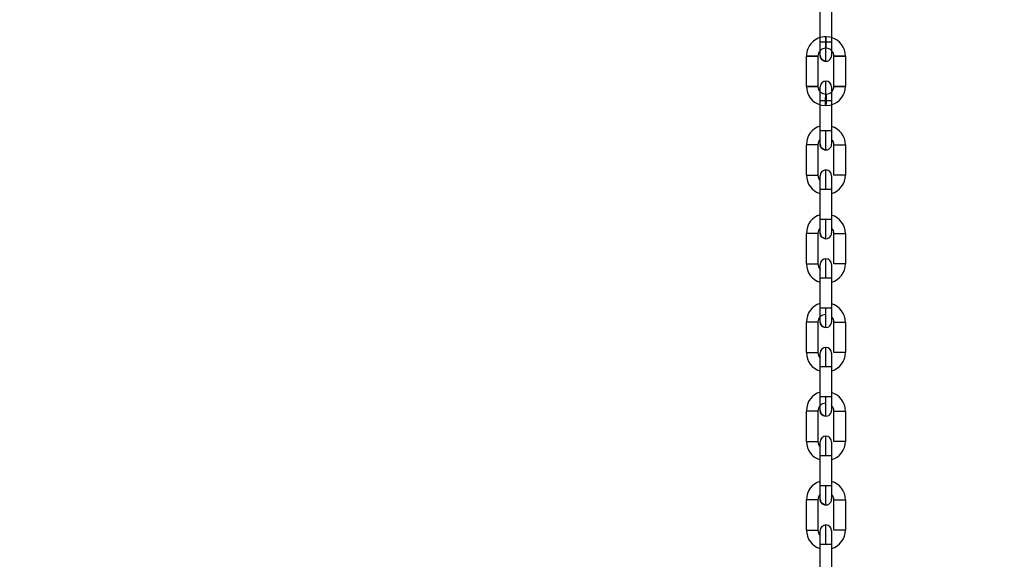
# Model space of a CAD drawing. Header units: inches. Extents: x 170 to 288, y 234 to 248.
# Tile 321 of 480: x 235.009 to 235.46, y 243.509 to 243.756. Entities that reach past the tile are written whole.
import ezdxf

# ---------------------------------------------------------------- set-up
doc = ezdxf.new("R2010")
doc.units = ezdxf.units.IN
doc.header["$LTSCALE"] = 0.25
doc.header["$MEASUREMENT"] = 0
doc.layers.add('ANNOTATIONS', color=1, linetype='Continuous')
doc.layers.add('STANDARD Z GUIDE MOTOR LH', color=7, linetype='Continuous')
doc.styles.add('ARIAL', font='arial.ttf', dxfattribs={"height": 0.09375})
doc.dimstyles.new('STANDARD$0', dxfattribs={"dimtxt": 0.09375, "dimasz": 0.09375, "dimexe": 0.03125, "dimexo": 0.046875, "dimgap": 0.09, "dimtad": 0, "dimtih": 1, "dimtoh": 1, "dimdec": 4, "dimzin": 0, "dimdsep": 46, "dimtxsty": 'ARIAL', "dimcen": 0.09, "dimadec": 0, "dimazin": 0, "dimtfac": 1, "dimtdec": 4, "dimtofl": 0, "dimtmove": 0, "dimatfit": 1, "dimfxl": 1, "dimtolj": 1, "dimtzin": 0, "dimarcsym": 0})

# ---------------------------------------------------------------- blocks, each defined once
blk = doc.blocks.new('*D42')
at = {"layer": 'ANNOTATIONS', "color": 0, "lineweight": -2, "transparency": 16777216}
for p, q in [((234.7269041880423, 244.1437778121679), (236.4418407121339, 244.1437778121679)), ((236.4105907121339, 244.0500278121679), (236.4105907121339, 242.2801168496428)), ((236.4105907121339, 240.2331944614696), (236.4105907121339, 242.0031054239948)), ((235.1331541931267, 240.1394444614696), (236.4418407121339, 240.1394444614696))]:
    blk.add_line(p, q, dxfattribs=at)
at = {"layer": 'ANNOTATIONS', "color": 0, "transparency": 16777216}
for points in [[(236.3949657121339, 244.0500278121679), (236.4262157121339, 244.0500278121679), (236.4105907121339, 244.1437778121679)], [(236.3949657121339, 240.2331944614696), (236.4262157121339, 240.2331944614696), (236.4105907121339, 240.1394444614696)]]:
    blk.add_solid(points, dxfattribs=at)
at = {"layer": 'defpoints', "color": 0, "transparency": 16777216}
for p in [(234.6800291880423, 244.1437778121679), (236.4105907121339, 244.1437778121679), (235.0862791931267, 240.1394444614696)]:
    blk.add_point(p, dxfattribs=at)
at = {"layer": 'ANNOTATIONS', "color": 0, "transparency": 16777216, "insert": (236.4105907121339, 242.1416111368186), "char_height": 0.09375, "attachment_point": 5, "style": 'ARIAL'}
blk.add_mtext('\\A1;OPENING HEIGHT', dxfattribs=at)

msp = doc.modelspace()

# ---------------------------------------------------------------- linework, layer by layer
at = {"layer": 'STANDARD Z GUIDE MOTOR LH'}
for p, q in [((235.3758181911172, 243.7458549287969), (235.3758184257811, 243.7597656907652)), ((235.3810677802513, 243.7597655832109), (235.3810675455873, 243.7458548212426)), ((235.3783116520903, 243.7482274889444), (235.3785740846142, 243.7482274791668)), ((235.3785740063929, 243.7429781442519), (235.378311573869, 243.7429781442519)), ((235.3695185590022, 243.7255242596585), (235.3695187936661, 243.7394350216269)), ((235.3747681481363, 243.7394349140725), (235.3747679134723, 243.7255241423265)), ((235.3821169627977, 243.7255240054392), (235.382117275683, 243.7394347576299)), ((235.3873665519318, 243.7394346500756), (235.3873663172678, 243.7255238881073)), ((235.3758173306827, 243.7051935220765), (235.375817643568, 243.7191042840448)), ((235.3783111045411, 243.7219807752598), (235.3785736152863, 243.7219807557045)), ((235.3810669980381, 243.7191041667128), (235.3810666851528, 243.7051934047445)), ((235.3785734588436, 243.7167314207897), (235.3783110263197, 243.7167314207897)), ((235.3695176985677, 243.6848628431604), (235.369518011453, 243.6987736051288)), ((235.3747673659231, 243.6987735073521), (235.3747670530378, 243.6848627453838)), ((235.3821161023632, 243.6848625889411), (235.3821164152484, 243.6987733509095)), ((235.3873657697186, 243.6987732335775), (235.3873654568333, 243.6848624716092)), ((235.3758164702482, 243.6645321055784), (235.3758167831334, 243.6784428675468)), ((235.3810661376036, 243.6784427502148), (235.3810658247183, 243.6645320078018)), ((235.3695168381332, 243.6442014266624), (235.3695171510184, 243.6581121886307)), ((235.3747665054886, 243.658112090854), (235.3747661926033, 243.6442013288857)), ((235.38211532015, 243.6442011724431), (235.382115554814, 243.6581119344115)), ((235.3873649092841, 243.6581118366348), (235.3873646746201, 243.6442010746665)), ((235.375815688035, 243.6238706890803), (235.3758159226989, 243.6377814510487)), ((235.3810652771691, 243.637781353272), (235.3810650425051, 243.6238705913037)), ((235.36951605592, 243.6035400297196), (235.369516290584, 243.617450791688)), ((235.3747656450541, 243.617450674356), (235.3747654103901, 243.6035399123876)), ((235.3821144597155, 243.603539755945), (235.3821147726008, 243.6174505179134)), ((235.3873641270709, 243.6174504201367), (235.3873638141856, 243.6035396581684)), ((235.3758148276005, 243.5832092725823), (235.3758151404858, 243.5971200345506)), ((235.3810644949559, 243.597119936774), (235.3810641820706, 243.5832091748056)), ((235.3695151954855, 243.5628786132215), (235.3695155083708, 243.5767893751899)), ((235.3747648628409, 243.5767892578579), (235.3747645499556, 243.5628784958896)), ((235.3821136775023, 243.562878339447), (235.3821139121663, 243.5767891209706)), ((235.3873632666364, 243.5767890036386), (235.3873629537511, 243.5628782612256)), ((235.3758140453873, 243.5425478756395), (235.3758142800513, 243.5564586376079)), ((235.3810636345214, 243.5564585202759), (235.3810633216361, 243.5425477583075)), ((235.3784386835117, 243.5425478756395), (235.3758140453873, 243.5425478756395)), ((235.3695144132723, 243.5222172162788), (235.3695146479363, 243.5361279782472)), ((235.3747640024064, 243.5361278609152), (235.3747636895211, 243.5222170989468)), ((235.3821128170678, 243.5222169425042), (235.3821131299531, 243.5361277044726)), ((235.3873624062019, 243.5361275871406), (235.3873621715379, 243.5222168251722)), ((235.3758135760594, 243.5196995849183), (235.3758135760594, 243.521965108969)), ((235.3758131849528, 243.5018864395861), (235.3758134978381, 243.5157972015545)), ((235.3810627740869, 243.5157971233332), (235.3810625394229, 243.5018863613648))]:
    msp.add_line(p, q, dxfattribs=at)
at = {"layer": 'STANDARD Z GUIDE MOTOR LH', "flags": 128}
for points in [[(235.3758180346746, 243.7396868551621), (235.3758180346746, 243.740726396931), (235.3758181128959, 243.7414934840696), (235.3758181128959, 243.7446516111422), (235.3758181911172, 243.7458549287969)], [(235.3784428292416, 243.7458549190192), (235.3774383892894, 243.7458549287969), (235.3765869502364, 243.7458549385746), (235.3760179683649, 243.7458549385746), (235.3758181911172, 243.7458549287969)], [(235.3783116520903, 243.7482274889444), (235.3783116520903, 243.7466072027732), (235.378311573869, 243.7456027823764), (235.378311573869, 243.7429781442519)], [(235.378442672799, 243.7370621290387), (235.378442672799, 243.7396375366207), (235.3784427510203, 243.7409699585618), (235.3784427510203, 243.7424901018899), (235.3784428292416, 243.7441395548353), (235.3784428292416, 243.7458549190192)], [(235.3810675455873, 243.7458548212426), (235.3808676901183, 243.7458548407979), (235.3802987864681, 243.7458548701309), (235.3794472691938, 243.7458548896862), (235.3784428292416, 243.7458549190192)], [(235.3785740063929, 243.7429781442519), (235.3785740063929, 243.7445984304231), (235.3785740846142, 243.74560285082), (235.3785740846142, 243.7482274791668)], [(235.3810675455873, 243.7478664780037), (235.3802894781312, 243.7480585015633), (235.3785740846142, 243.7482274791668)], [(235.3810675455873, 243.7458548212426), (235.381067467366, 243.7446515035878), (235.381067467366, 243.7424280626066), (235.3810673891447, 243.7414933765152), (235.3810673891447, 243.7396867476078)], [(235.3747681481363, 243.7394349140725), (235.3745683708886, 243.7394349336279), (235.373999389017, 243.7394349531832), (235.3731478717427, 243.7394349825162), (235.3721435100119, 243.7394350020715), (235.3711390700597, 243.7394350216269), (235.3702875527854, 243.7394350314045), (235.3697186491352, 243.7394350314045), (235.3695187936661, 243.7394350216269)], [(235.3695187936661, 243.7394350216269), (235.3697186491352, 243.7394350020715), (235.3702875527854, 243.7394349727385), (235.3711390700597, 243.7394349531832), (235.3721435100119, 243.7394349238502), (235.3731478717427, 243.7394349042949), (235.373999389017, 243.7394348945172), (235.3745683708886, 243.7394349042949), (235.3747681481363, 243.7394349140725)], [(235.378442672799, 243.7370621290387), (235.3774382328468, 243.7372619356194), (235.3765867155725, 243.737830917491), (235.3760178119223, 243.7386824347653), (235.3758180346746, 243.7396868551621)], [(235.382117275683, 243.7394347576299), (235.3823170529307, 243.7394347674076), (235.3828859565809, 243.7394347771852), (235.3837374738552, 243.7394347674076), (235.3847419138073, 243.7394347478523), (235.3857463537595, 243.7394347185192), (235.3865978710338, 243.7394346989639), (235.3871667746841, 243.739434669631), (235.3873665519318, 243.7394346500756)], [(235.3873665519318, 243.7394346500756), (235.3871667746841, 243.7394346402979), (235.3865978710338, 243.7394346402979), (235.3857463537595, 243.7394346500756), (235.3837374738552, 243.7394346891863), (235.3828859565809, 243.7394347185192), (235.3823170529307, 243.7394347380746), (235.382117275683, 243.7394347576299)], [(235.3784422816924, 243.7191042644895), (235.3784423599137, 243.7208196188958), (235.3784423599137, 243.7239891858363), (235.378442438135, 243.7253215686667), (235.378442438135, 243.727896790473)], [(235.3695185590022, 243.7255242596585), (235.3711387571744, 243.7255242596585), (235.3731476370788, 243.7255242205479), (235.3739991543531, 243.7255242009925), (235.3745680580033, 243.7255241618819), (235.3747679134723, 243.7255241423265)], [(235.3747679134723, 243.7255241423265), (235.3731476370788, 243.7255241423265), (235.3711387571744, 243.7255241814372), (235.3702873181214, 243.7255242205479), (235.3697183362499, 243.7255242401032), (235.3695185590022, 243.7255242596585)], [(235.375817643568, 243.7191042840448), (235.375817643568, 243.721464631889), (235.3758177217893, 243.7225309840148), (235.3758177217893, 243.725272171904)], [(235.3810670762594, 243.725272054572), (235.3810670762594, 243.7234654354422), (235.3810669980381, 243.7225307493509)], [(235.3810670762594, 243.7234655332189), (235.3810669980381, 243.7225308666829), (235.3810669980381, 243.7191041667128)], [(235.3873663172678, 243.7255238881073), (235.3871665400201, 243.7255239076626), (235.3865975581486, 243.7255239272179), (235.3857460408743, 243.7255239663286), (235.3847416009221, 243.7255239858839), (235.3837372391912, 243.7255240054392), (235.3821169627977, 243.7255240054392)], [(235.3821169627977, 243.7255240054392), (235.3823167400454, 243.7255239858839), (235.3828857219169, 243.7255239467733), (235.3837372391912, 243.7255239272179), (235.3847416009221, 243.7255239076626), (235.3857460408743, 243.7255238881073), (235.3873663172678, 243.7255238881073)], [(235.375817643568, 243.7191042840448), (235.3774378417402, 243.7191042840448), (235.3794467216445, 243.7191042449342)], [(235.3783110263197, 243.7167314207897), (235.3783110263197, 243.7193561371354), (235.3783111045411, 243.7203605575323)], [(235.3783111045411, 243.7219807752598), (235.3783111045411, 243.720360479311)], [(235.3785736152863, 243.7217809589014), (235.378573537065, 243.7212119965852), (235.378573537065, 243.7183516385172), (235.3785734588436, 243.7175001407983)], [(235.3785736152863, 243.7217809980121), (235.3785736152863, 243.7219807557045)], [(235.3794467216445, 243.7191042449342), (235.3802982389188, 243.7191042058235), (235.3808671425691, 243.7191041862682), (235.3810669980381, 243.7191041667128)], [(235.3758175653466, 243.7170924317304), (235.3765956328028, 243.7169004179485), (235.3783110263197, 243.7167314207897)], [(235.3785734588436, 243.7167314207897), (235.3785734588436, 243.7175001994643), (235.378573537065, 243.7183517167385)], [(235.3785734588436, 243.7167314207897), (235.3802888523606, 243.7169003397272), (235.3810669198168, 243.7170923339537)], [(235.37581717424, 243.699025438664), (235.37581717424, 243.6991439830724), (235.3758172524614, 243.6994949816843), (235.3758172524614, 243.7028331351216), (235.3758173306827, 243.7039902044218), (235.3758173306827, 243.7051935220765)], [(235.3784419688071, 243.7051935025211), (235.3774376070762, 243.7051935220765), (235.3758173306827, 243.7051935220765)], [(235.3784418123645, 243.6964007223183), (235.3784418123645, 243.6970700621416), (235.3784418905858, 243.6978826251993), (235.3784418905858, 243.7003085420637), (235.3784419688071, 243.7018286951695), (235.3784419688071, 243.7051935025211)], [(235.3810666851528, 243.7051934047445), (235.3808669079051, 243.7051934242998), (235.3802979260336, 243.7051934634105), (235.3794464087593, 243.7051934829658), (235.3784419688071, 243.7051935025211)], [(235.3810666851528, 243.7051934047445), (235.3810666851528, 243.7039900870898), (235.3810666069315, 243.7028330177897), (235.3810666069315, 243.7000648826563), (235.3810665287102, 243.6994948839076), (235.3810665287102, 243.6990253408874)], [(235.3747673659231, 243.6987735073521), (235.3745675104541, 243.6987735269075), (235.3739986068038, 243.6987735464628), (235.3731470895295, 243.6987735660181), (235.3711382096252, 243.6987736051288), (235.3702867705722, 243.6987736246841), (235.3697177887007, 243.6987736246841), (235.369518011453, 243.6987736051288)], [(235.3784418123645, 243.6964007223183), (235.3774374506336, 243.6966005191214), (235.3765859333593, 243.6971695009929), (235.3760169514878, 243.6980210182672), (235.37581717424, 243.699025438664)], [(235.3821164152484, 243.6987733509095), (235.3823161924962, 243.6987733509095), (235.3828851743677, 243.6987733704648), (235.383736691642, 243.6987733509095), (235.3847410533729, 243.6987733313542), (235.385745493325, 243.6987733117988), (235.3865970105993, 243.6987732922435), (235.3871659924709, 243.6987732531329), (235.3873657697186, 243.6987732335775)], [(235.3784414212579, 243.6784428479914), (235.3784414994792, 243.6801582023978), (235.3784414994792, 243.6818076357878), (235.3784415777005, 243.6833277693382), (235.3784415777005, 243.6857536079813), (235.3784416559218, 243.686566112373), (235.3784416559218, 243.687235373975)], [(235.3695176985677, 243.6848628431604), (235.3697174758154, 243.6848628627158), (235.3702864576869, 243.6848628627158), (235.3711379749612, 243.6848628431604), (235.3721424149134, 243.6848628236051), (235.3731467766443, 243.6848628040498), (235.3739982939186, 243.6848627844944), (235.3745672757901, 243.6848627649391), (235.3747670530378, 243.6848627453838)], [(235.3758167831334, 243.6784428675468), (235.3758167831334, 243.6796461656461), (235.3758168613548, 243.6808032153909), (235.3758168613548, 243.683571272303), (235.3758169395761, 243.6841412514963)], [(235.3758168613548, 243.683571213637), (235.3758169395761, 243.6841412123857), (235.3758169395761, 243.6846107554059)], [(235.3810662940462, 243.6846106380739), (235.3810662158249, 243.6844921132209), (235.3810662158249, 243.6808029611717), (235.3810661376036, 243.6796458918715), (235.3810661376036, 243.6784425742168)], [(235.3873654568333, 243.6848624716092), (235.3871656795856, 243.6848624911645), (235.3865966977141, 243.6848625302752), (235.3857452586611, 243.6848625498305), (235.3837363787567, 243.6848625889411), (235.3828848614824, 243.6848626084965), (235.3823159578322, 243.6848626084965), (235.3821161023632, 243.6848625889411)], [(235.3758167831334, 243.6784428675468), (235.3760165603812, 243.6784428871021), (235.3765855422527, 243.6784428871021), (235.377437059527, 243.6784428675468), (235.3784414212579, 243.6784428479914)], [(235.3784414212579, 243.6784428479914), (235.37944586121, 243.6784428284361), (235.3802973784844, 243.6784428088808), (235.3808663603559, 243.6784427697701), (235.3810661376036, 243.6784427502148)], [(235.3758163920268, 243.6583640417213), (235.3758163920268, 243.6601706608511), (235.3758164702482, 243.6611053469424), (235.3758164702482, 243.6645321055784)], [(235.3794456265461, 243.6645320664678), (235.3774367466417, 243.6645321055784), (235.3765852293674, 243.6645321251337), (235.3760163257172, 243.6645321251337), (235.3758164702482, 243.6645321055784)], [(235.3784410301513, 243.6557393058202), (235.3784410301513, 243.6583147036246), (235.3784411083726, 243.6596471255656), (235.3784411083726, 243.6628167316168), (235.3784411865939, 243.6645320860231)], [(235.3810658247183, 243.6645320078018), (235.3808660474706, 243.6645320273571), (235.3802970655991, 243.6645320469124), (235.3794456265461, 243.6645320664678)], [(235.3810658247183, 243.6645320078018), (235.3810658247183, 243.6621716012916), (235.381065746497, 243.6611052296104), (235.381065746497, 243.6583639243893)], [(235.3747665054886, 243.658112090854), (235.3745667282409, 243.6581121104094), (235.3739977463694, 243.6581121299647), (235.373146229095, 243.65811214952), (235.3721418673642, 243.6581121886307), (235.371137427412, 243.6581121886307), (235.3702859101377, 243.658112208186), (235.3697169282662, 243.658112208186), (235.3695171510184, 243.6581121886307)], [(235.3784410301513, 243.6557393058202), (235.3774365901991, 243.6559391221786), (235.3765850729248, 243.6565080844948), (235.3760161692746, 243.6573596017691), (235.3758163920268, 243.658364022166)], [(235.382115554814, 243.6581119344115), (235.382315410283, 243.6581119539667), (235.3828843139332, 243.6581119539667), (235.3837358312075, 243.6581119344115), (235.3847402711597, 243.6581119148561), (235.3857447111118, 243.6581118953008), (235.3865961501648, 243.6581118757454), (235.3871651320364, 243.6581118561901), (235.3873649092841, 243.6581118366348)], [(235.3784406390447, 243.6377814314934), (235.3784406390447, 243.639496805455), (235.378440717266, 243.6411462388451), (235.378440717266, 243.6439987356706), (235.3784407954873, 243.6450922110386), (235.3784407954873, 243.6465739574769)], [(235.3695168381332, 243.6442014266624), (235.3697166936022, 243.6442014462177), (235.3711371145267, 243.6442014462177), (235.3721415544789, 243.6442014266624), (235.3731459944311, 243.6442013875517), (235.3739974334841, 243.6442013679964), (235.3745664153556, 243.6442013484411), (235.3747661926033, 243.6442013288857)], [(235.3758159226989, 243.6377814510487), (235.3758160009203, 243.6389847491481), (235.3758160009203, 243.6412081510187), (235.3758160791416, 243.6421428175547)], [(235.3758160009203, 243.6416838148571), (235.3758160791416, 243.6421427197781), (235.3758160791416, 243.6439493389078)], [(235.3810654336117, 243.6439492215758), (235.3810654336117, 243.642909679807), (235.3810653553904, 243.6421426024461), (235.3810653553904, 243.6389844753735), (235.3810652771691, 243.6377811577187)], [(235.3810654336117, 243.6429097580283), (235.3810653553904, 243.6421427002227)], [(235.3873646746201, 243.6442010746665), (235.3871648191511, 243.6442010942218), (235.3865959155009, 243.6442011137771), (235.3857443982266, 243.6442011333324), (235.3837355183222, 243.6442011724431), (235.3828840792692, 243.6442011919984), (235.3823150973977, 243.6442011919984), (235.38211532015, 243.6442011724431)], [(235.3758159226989, 243.6377814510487), (235.376015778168, 243.637781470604), (235.3765846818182, 243.637781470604), (235.3774361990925, 243.6377814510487), (235.3794450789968, 243.637781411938)], [(235.3794450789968, 243.637781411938), (235.3802965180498, 243.6377813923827), (235.3808654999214, 243.6377813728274), (235.3810652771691, 243.637781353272)], [(235.3810653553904, 243.6389846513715), (235.3810652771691, 243.637781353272)], [(235.3758155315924, 243.6177026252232), (235.3758155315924, 243.6187421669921), (235.3758156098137, 243.619509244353), (235.3758156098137, 243.6226673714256), (235.375815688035, 243.6238706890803)], [(235.3784403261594, 243.6238706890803), (235.3774359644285, 243.6238706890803), (235.3765844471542, 243.6238707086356), (235.3760154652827, 243.6238707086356), (235.375815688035, 243.6238706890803)], [(235.3784401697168, 243.6150778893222), (235.3784401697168, 243.6165597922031), (235.3784402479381, 243.6176533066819), (235.3784402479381, 243.6205058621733), (235.3784403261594, 243.6221553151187), (235.3784403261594, 243.6238706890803)], [(235.3810650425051, 243.6238705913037), (235.3808651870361, 243.623870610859), (235.3802962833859, 243.6238706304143), (235.3794447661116, 243.6238706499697), (235.3784403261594, 243.6238706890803)], [(235.3810650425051, 243.6238705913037), (235.3810649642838, 243.622667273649), (235.3810649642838, 243.6195091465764), (235.3810648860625, 243.6187420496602), (235.3810648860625, 243.6177025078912)], [(235.3747656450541, 243.617450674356), (235.3745658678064, 243.6174506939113), (235.3739968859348, 243.6174507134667), (235.3731454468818, 243.6174507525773), (235.3711365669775, 243.617450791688), (235.369516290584, 243.617450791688)], [(235.3784401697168, 243.6150778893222), (235.3774357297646, 243.6152777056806), (235.3765842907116, 243.6158466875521), (235.3760153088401, 243.6166982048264), (235.3758155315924, 243.6177026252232)], [(235.3821147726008, 243.6174505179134), (235.3823145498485, 243.6174505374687), (235.383734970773, 243.6174505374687), (235.3847394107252, 243.6174505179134), (235.3857438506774, 243.6174504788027), (235.3865953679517, 243.6174504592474), (235.3871642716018, 243.617450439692), (235.3873641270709, 243.6174504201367)], [(235.3784397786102, 243.5971200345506), (235.3784398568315, 243.5988353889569), (235.3784398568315, 243.600484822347), (235.3784399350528, 243.602004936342), (235.3784399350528, 243.6052432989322), (235.3784400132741, 243.6057436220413), (235.3784400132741, 243.6059125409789)], [(235.36951605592, 243.6035400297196), (235.3711363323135, 243.6035400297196), (235.3721406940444, 243.6035400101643), (235.3731451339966, 243.603539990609), (235.3739966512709, 243.6035399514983), (235.3745656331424, 243.603539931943), (235.3747654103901, 243.6035399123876)], [(235.3758151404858, 243.5971200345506), (235.3758151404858, 243.5994804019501), (235.3758152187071, 243.600546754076), (235.3758152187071, 243.6032879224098)], [(235.3810645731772, 243.6032878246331), (235.3810645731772, 243.6005464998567), (235.3810644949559, 243.5994801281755)], [(235.3873638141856, 243.6035396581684), (235.3871640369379, 243.6035396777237), (235.3865950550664, 243.603539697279), (235.3857435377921, 243.6035397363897), (235.3847391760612, 243.603539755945), (235.383734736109, 243.6035397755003), (235.3823142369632, 243.6035397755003), (235.3821144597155, 243.603539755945)], [(235.3758151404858, 243.5971200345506), (235.3760149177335, 243.597120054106), (235.3774354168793, 243.597120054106), (235.3784397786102, 243.5971200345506)], [(235.3784397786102, 243.5971200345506), (235.3794442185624, 243.5971200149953), (235.3802957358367, 243.5971199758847), (235.3808647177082, 243.5971199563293), (235.3810644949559, 243.597119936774)], [(235.3810645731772, 243.600546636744), (235.3810644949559, 243.5994802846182), (235.3810644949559, 243.597119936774)], [(235.3758147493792, 243.5770412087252), (235.3758147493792, 243.5797825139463), (235.3758148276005, 243.5808488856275), (235.3758148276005, 243.5832092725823)], [(235.3784395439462, 243.5832092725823), (235.377435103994, 243.5832092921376), (235.3760146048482, 243.5832092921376), (235.3758148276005, 243.5832092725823)], [(235.3784393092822, 243.5744164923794), (235.3784393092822, 243.5745854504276), (235.3784393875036, 243.5750858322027), (235.3784393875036, 243.5783243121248), (235.3784394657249, 243.5798444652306), (235.3784394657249, 243.5814938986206), (235.3784395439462, 243.5832092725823)], [(235.3810641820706, 243.5832091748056), (235.3808644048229, 243.583209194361), (235.3802954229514, 243.5832092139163), (235.3794439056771, 243.583209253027), (235.3784395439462, 243.5832092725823)], [(235.3810641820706, 243.5832091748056), (235.3810641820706, 243.5820058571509), (235.3810641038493, 243.5808487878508), (235.3810641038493, 243.5775106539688), (235.381064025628, 243.5771596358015), (235.381064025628, 243.5770411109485)], [(235.3747648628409, 243.5767892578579), (235.3745650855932, 243.5767892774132), (235.3739961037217, 243.5767893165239), (235.3731445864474, 243.5767893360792), (235.3721401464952, 243.5767893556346), (235.3711357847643, 243.5767893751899), (235.3695155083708, 243.5767893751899)], [(235.3784393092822, 243.5744164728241), (235.3774349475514, 243.5746162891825), (235.3765834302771, 243.575185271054), (235.3760144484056, 243.5760367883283), (235.3758147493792, 243.5770412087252)], [(235.3821139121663, 243.5767891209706), (235.3837341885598, 243.5767891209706), (235.384738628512, 243.5767891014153), (235.3857429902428, 243.5767890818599), (235.3865945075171, 243.5767890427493), (235.3871634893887, 243.576789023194), (235.3873632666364, 243.5767890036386)], [(235.378438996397, 243.5564585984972), (235.378438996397, 243.5581739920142), (235.3784390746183, 243.5598234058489), (235.3784390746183, 243.5626759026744), (235.3784391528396, 243.5637693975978), (235.3784391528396, 243.5652511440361)], [(235.3695151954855, 243.5628786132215), (235.3721399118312, 243.5628786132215), (235.3731442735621, 243.5628785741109), (235.3739957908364, 243.5628785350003), (235.3745647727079, 243.5628785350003), (235.3747645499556, 243.5628784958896)], [(235.3758142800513, 243.5564586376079), (235.3758143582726, 243.557661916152), (235.3758143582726, 243.5608199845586), (235.3758144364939, 243.5615870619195)], [(235.3758144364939, 243.5615869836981), (235.3758144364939, 243.5626265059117)], [(235.381063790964, 243.5626263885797), (235.381063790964, 243.5621568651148), (235.3810637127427, 243.5615868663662), (235.3810637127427, 243.5588187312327), (235.3810636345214, 243.5576616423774), (235.3810636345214, 243.5564583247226)], [(235.381063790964, 243.5621569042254), (235.3810637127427, 243.5615869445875)], [(235.3873629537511, 243.5628782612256), (235.3871631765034, 243.5628782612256), (235.3865942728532, 243.5628783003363), (235.3857427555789, 243.5628783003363), (235.3847383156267, 243.562878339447), (235.3837338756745, 243.562878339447), (235.3828823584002, 243.5628783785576), (235.38231345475, 243.5628783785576), (235.3821136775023, 243.562878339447)], [(235.3758142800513, 243.5564586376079), (235.3774345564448, 243.5564586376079), (235.378438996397, 243.5564585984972)], [(235.378438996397, 243.5564585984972), (235.3794433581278, 243.5564585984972), (235.3802948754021, 243.5564585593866), (235.3808638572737, 243.5564585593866), (235.3810636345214, 243.5564585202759)], [(235.3810637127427, 243.5588188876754), (235.3810636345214, 243.5576618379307)], [(235.3758138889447, 243.5363798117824), (235.3758138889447, 243.5381864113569), (235.375813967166, 243.5391211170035), (235.375813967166, 243.5413445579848), (235.3758140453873, 243.5425478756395)], [(235.3784385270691, 243.533755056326), (235.3784385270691, 243.5363304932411), (235.3784386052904, 243.5376629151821), (235.3784386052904, 243.5391830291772), (235.3784386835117, 243.5408324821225), (235.3784386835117, 243.5425478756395)], [(235.3810633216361, 243.5425477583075), (235.3808635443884, 243.5425477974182), (235.3802946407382, 243.5425477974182), (235.3794431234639, 243.5425478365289), (235.3784386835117, 243.5425478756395)], [(235.3810633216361, 243.5425477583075), (235.3810633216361, 243.5391209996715), (235.3810632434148, 243.5381863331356), (235.3810632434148, 243.5363796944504)], [(235.3747640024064, 243.5361278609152), (235.3745642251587, 243.5361278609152), (235.3739952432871, 243.5361279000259), (235.3731437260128, 243.5361279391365), (235.372139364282, 243.5361279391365), (235.3711349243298, 243.5361279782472), (235.3695146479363, 243.5361279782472)], [(235.3784385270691, 243.533755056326), (235.3774340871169, 243.5339548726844), (235.3765825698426, 243.5345238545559), (235.3760136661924, 243.5353753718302), (235.3758138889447, 243.5363798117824)], [(235.3821131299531, 243.5361277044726), (235.3847377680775, 243.5361277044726), (235.3857422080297, 243.5361276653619), (235.386593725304, 243.5361276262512), (235.3871626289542, 243.5361276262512), (235.3873624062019, 243.5361275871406)], [(235.3784381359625, 243.5157972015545), (235.3784381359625, 243.5175125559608), (235.3784382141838, 243.5191620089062), (235.3784382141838, 243.5206821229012), (235.3784382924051, 243.5220145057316), (235.3784382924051, 243.5245897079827)], [(235.3695144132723, 243.5222172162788), (235.3711346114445, 243.5222172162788), (235.3721390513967, 243.5222171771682), (235.3731434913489, 243.5222171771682), (235.3739950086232, 243.5222171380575), (235.3745639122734, 243.5222170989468), (235.3747636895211, 243.5222170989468)], [(235.3758134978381, 243.5157972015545), (235.3758134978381, 243.5192239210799), (235.3758135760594, 243.5201585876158)], [(235.3810629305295, 243.521964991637), (235.3810629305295, 243.5201583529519), (235.3810628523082, 243.5192236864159), (235.3810628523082, 243.5170002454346), (235.3810627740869, 243.5157969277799)], [(235.3873621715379, 243.5222168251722), (235.3871623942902, 243.5222168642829), (235.3865934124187, 243.5222168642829), (235.3857418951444, 243.5222169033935), (235.3847374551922, 243.5222169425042), (235.3821128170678, 243.5222169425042)], [(235.3758134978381, 243.5157972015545), (235.3760132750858, 243.5157972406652), (235.3774336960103, 243.5157972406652), (235.3784381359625, 243.5157972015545)], [(235.3784381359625, 243.5157972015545), (235.3794425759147, 243.5157972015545), (235.380294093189, 243.5157971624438), (235.3808629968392, 243.5157971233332), (235.3810627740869, 243.5157971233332)], [(235.3810628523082, 243.5170004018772), (235.3810627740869, 243.5157971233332)]]:
    msp.add_lwpolyline(points, dxfattribs=at)
at = {"layer": 'STANDARD Z GUIDE MOTOR LH'}
for centre, radius, start, end in [((235.3783114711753, 243.7394348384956), 0.008792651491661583, 89.9988299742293, 179.9988299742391), ((235.3785739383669, 243.7394348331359), 0.00879265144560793, 359.9988299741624, 73.52471910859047), ((235.3783114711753, 243.7394348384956), 0.003543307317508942, 89.99882997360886, 179.998829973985), ((235.3785739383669, 243.7394348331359), 0.003543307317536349, 45.2739186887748, 89.99882997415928), ((235.3785739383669, 243.7394348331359), 0.003543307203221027, 359.9988299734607, 45.2739186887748), ((235.3784427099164, 243.7396868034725), 0.002624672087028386, 179.9988299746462, 359.9994094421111), ((235.3784424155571, 243.7252721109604), 0.002624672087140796, 359.979854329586, 179.9798341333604), ((235.3783111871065, 243.7255240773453), 0.008792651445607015, 179.9988299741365, 253.5247190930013), ((235.3783111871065, 243.7255240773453), 0.003543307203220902, 179.9988299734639, 225.273918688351), ((235.3783111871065, 243.7255240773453), 0.003543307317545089, 225.273918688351, 269.9988299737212), ((235.3785736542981, 243.7255240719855), 0.003543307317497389, 269.9988299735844, 359.9988299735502), ((235.3785736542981, 243.7255240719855), 0.008792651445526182, 286.4729408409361, 359.998829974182), ((235.3783164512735, 243.6989232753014), 0.00879265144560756, 106.4727034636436, 179.9985925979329), ((235.3785731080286, 243.6987734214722), 0.008792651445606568, 359.9988299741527, 73.52471910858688), ((235.378310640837, 243.698773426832), 0.003543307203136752, 134.7240831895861, 179.9988299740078), ((235.3785731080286, 243.6987734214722), 0.003543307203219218, 359.9988299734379, 45.27391868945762), ((235.378441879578, 243.6990253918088), 0.002624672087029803, 179.9988299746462, 359.9994094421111), ((235.3784415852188, 243.6846106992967), 0.002624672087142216, 359.979854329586, 179.9798341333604), ((235.3783103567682, 243.6848626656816), 0.008792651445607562, 179.9988299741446, 253.5247191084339), ((235.3783103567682, 243.6848626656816), 0.00354330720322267, 179.9988299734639, 225.2741811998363), ((235.3785728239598, 243.6848626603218), 0.008792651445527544, 286.4729408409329, 359.998829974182), ((235.3783164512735, 243.6582832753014), 0.00879265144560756, 106.4727034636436, 179.9985925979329), ((235.3785722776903, 243.6581120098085), 0.008792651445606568, 359.9988299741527, 73.52471910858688), ((235.3783098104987, 243.6581120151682), 0.003543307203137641, 134.7240469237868, 179.998829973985), ((235.3785722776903, 243.6581120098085), 0.003543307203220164, 359.9988299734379, 45.27391868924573), ((235.3784410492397, 243.6583639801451), 0.002624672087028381, 179.9988299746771, 359.9994094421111), ((235.3784407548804, 243.6439492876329), 0.002624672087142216, 359.979854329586, 179.9798341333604), ((235.3783095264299, 243.6442012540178), 0.008792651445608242, 179.9988299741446, 253.5247191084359), ((235.3783095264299, 243.6442012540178), 0.003543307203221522, 179.9988299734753, 225.2739186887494), ((235.3785719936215, 243.6442012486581), 0.008792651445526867, 286.4729408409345, 359.9988299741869), ((235.3783164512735, 243.6176432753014), 0.00879265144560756, 106.4727034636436, 179.9985925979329), ((235.378571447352, 243.6174505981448), 0.008792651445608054, 359.9988299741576, 73.52471910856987), ((235.3783089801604, 243.6174506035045), 0.003543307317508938, 89.99882997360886, 179.9988299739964), ((235.378571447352, 243.6174505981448), 0.003543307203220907, 359.9988299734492, 45.27368438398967), ((235.3784402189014, 243.6177025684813), 0.002624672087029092, 179.9988299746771, 359.9994094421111), ((235.3784399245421, 243.6032878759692), 0.002624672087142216, 359.979854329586, 179.9798341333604), ((235.3783086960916, 243.6035398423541), 0.008792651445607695, 179.9988299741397, 253.5247190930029), ((235.3783086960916, 243.6035398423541), 0.003543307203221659, 179.9988299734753, 225.2739186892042), ((235.3785711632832, 243.6035398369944), 0.00879265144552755, 286.4729408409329, 359.998829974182), ((235.3783164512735, 243.5770032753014), 0.00879265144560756, 106.4727034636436, 179.9985925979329), ((235.3785706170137, 243.5767891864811), 0.008792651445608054, 359.9988299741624, 73.52471910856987), ((235.3783081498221, 243.5767891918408), 0.003543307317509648, 89.99882997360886, 179.9988299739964), ((235.3785706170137, 243.5767891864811), 0.0035433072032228, 359.9988299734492, 45.27404698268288), ((235.3784393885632, 243.5770411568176), 0.002624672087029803, 179.9988299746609, 359.9994094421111), ((235.3784390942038, 243.5626264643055), 0.002624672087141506, 359.979854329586, 179.9798341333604), ((235.3783078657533, 243.5628784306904), 0.008792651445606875, 179.9988299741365, 253.5247191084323), ((235.3783078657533, 243.5628784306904), 0.003543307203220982, 179.9988299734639, 225.2739186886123), ((235.3785703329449, 243.5628784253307), 0.008792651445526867, 286.4729408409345, 359.998829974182), ((235.3783072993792, 243.5361277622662), 0.00879265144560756, 106.4727034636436, 179.9985925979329), ((235.3785697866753, 243.5361277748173), 0.008792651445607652, 359.9988299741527, 73.52471910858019), ((235.3783073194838, 243.5361277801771), 0.003543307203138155, 134.7241337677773, 179.998829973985), ((235.3785697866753, 243.5361277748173), 0.003543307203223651, 359.9988299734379, 45.27431858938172), ((235.3784385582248, 243.5363797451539), 0.002624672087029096, 179.9988299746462, 359.9994094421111), ((235.3784382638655, 243.5219650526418), 0.002624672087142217, 359.979854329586, 179.9798341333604), ((235.378307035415, 243.5222170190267), 0.008792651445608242, 179.9988299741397, 253.5247191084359), ((235.378307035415, 243.5222170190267), 0.003543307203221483, 179.9988299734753, 225.2739186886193), ((235.3785695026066, 243.5222170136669), 0.008792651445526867, 286.4729408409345, 359.9988299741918)]:
    msp.add_arc(centre, radius, start, end, dxfattribs=at)

# ---------------------------------------------------------------- dimensions: what is measured, and where the dimension line sits
at = {"layer": 'ANNOTATIONS'}
dim = msp.add_linear_dim(base=(236.4105907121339, 244.1437778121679), p1=(235.0862791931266, 240.1394444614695), p2=(234.6800291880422, 244.1437778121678), angle=90, text='OPENING HEIGHT', dimstyle='STANDARD$0', dxfattribs=at)
dim.commit()
dim.dimension.update_dxf_attribs({"geometry": '*D42', "text_midpoint": (236.4105907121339, 242.1416111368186)})

doc.saveas('drawing.dxf')
